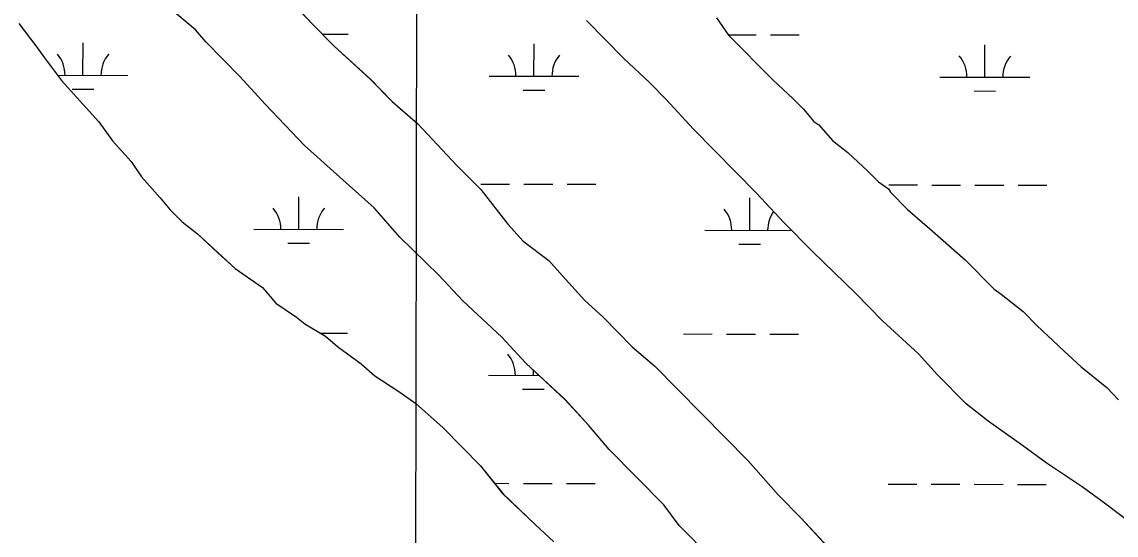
# Model space of a CAD drawing. Extents: x 3187622 to 3225504, y 800805 to 826213.
# Drawn here: x 3217567 to 3218785, y 819832 to 820403 of the extents above; entities that cross this region are included whole.
import ezdxf

# ---------------------------------------------------------------- set-up
doc = ezdxf.new("R2010")
doc.units = 0
for name, color, linetype in [('V-GRID-MAJR', 7, 'Continuous'), ('V-SITE-VEGE', 7, 'Continuous'), ('V-WETL-SWMP', 7, 'Continuous')]:
    doc.layers.add(name, color=color, linetype=linetype)

msp = doc.modelspace()

# ---------------------------------------------------------------- linework, layer by layer
at = {"layer": 'V-GRID-MAJR'}
msp.add_spline([(3217981.911, 806194.152), (3217992.489, 812254.4180000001), (3218003.0700000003, 818316.626), (3218013.65, 824378.872), (3218013.653, 824380.775)], degree=3, dxfattribs=at)
at = {"layer": 'V-SITE-VEGE'}
for p, q in [((3217852.399, 820441.3640000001), (3217890.287, 820401.0470000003)), ((3218237.255, 820362.493), (3218195.563, 820404.741)), ((3218340.576, 820407.594), (3218353.804, 820388.4270000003)), ((3217890.287, 820401.0470000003), (3217914.9220000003, 820376.0820000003)), ((3218353.804, 820388.4270000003), (3218403.073, 820338.497)), ((3217914.9220000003, 820376.0820000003), (3217954.7430000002, 820339.566)), ((3218265.693, 820335.595), (3218237.255, 820362.493)), ((3217954.7430000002, 820339.566), (3217979.381, 820314.603)), ((3218284.643, 820316.3910000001), (3218265.693, 820335.595)), ((3218403.073, 820338.497), (3218425.826, 820317.3590000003)), ((3217979.381, 820314.603), (3218007.832, 820289.611)), ((3218314.952, 820283.7560000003), (3218284.643, 820316.3910000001)), ((3218425.826, 820317.3590000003), (3218437.199, 820305.837)), ((3218437.199, 820305.837), (3218448.557, 820292.407)), ((3218007.832, 820289.611), (3218051.4050000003, 820243.535)), ((3218385.069, 820212.7000000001), (3218314.952, 820283.7560000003)), ((3218448.557, 820292.407), (3218454.255, 820288.552)), ((3218454.255, 820288.552), (3218469.404, 820271.281)), ((3218469.404, 820271.281), (3218486.482, 820257.814)), ((3218486.482, 820257.814), (3218509.235, 820236.676)), ((3218051.4050000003, 820243.535), (3218077.937, 820216.6490000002)), ((3218509.235, 820236.676), (3218520.608, 820225.154)), ((3218520.608, 820225.154), (3218532.003, 820217.4480000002)), ((3218077.937, 820216.6490000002), (3218108.2060000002, 820178.292)), ((3218415.377, 820180.066), (3218385.069, 820212.7000000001)), ((3218532.003, 820217.448), (3218533.887, 820213.62)), ((3218533.887, 820213.62), (3218552.835, 820194.414)), ((3218552.835, 820194.414), (3218577.497, 820173.264)), ((3218108.2060000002, 820178.292), (3218125.25, 820159.1)), ((3218447.594, 820147.4180000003), (3218415.377, 820180.066)), ((3218577.497, 820173.264), (3218592.671, 820159.811)), ((3218125.25, 820159.1), (3218153.725, 820137.9240000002)), ((3218592.671, 820159.811), (3218617.333, 820138.659)), ((3218494.983, 820101.3160000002), (3218447.594, 820147.4180000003)), ((3218153.725, 820137.9240000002), (3218168.874, 820120.653)), ((3218617.333, 820138.659), (3218649.548, 820106.014)), ((3218168.874, 820120.653), (3218193.497, 820093.7790000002)), ((3218525.304, 820070.59), (3218494.983, 820101.3160000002)), ((3218649.548, 820106.014), (3218657.142, 820100.2390000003)), ((3218657.142, 820100.2390000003), (3218681.8140000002, 820080.996)), ((3218193.497, 820093.7790000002), (3218214.356, 820074.563)), ((3218214.356, 820074.563), (3218246.571, 820041.916)), ((3218681.8140000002, 820080.996), (3218696.975, 820065.6310000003)), ((3218565.125, 820034.0760000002), (3218525.304, 820070.59)), ((3218696.975, 820065.6310000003), (3218727.308, 820036.812)), ((3218246.571, 820041.916), (3218271.233, 820020.7660000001)), ((3218585.957, 820011.0420000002), (3218565.125, 820034.0760000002)), ((3218727.308, 820036.812), (3218746.273, 820019.5170000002)), ((3218271.233, 820020.7660000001), (3218375.46, 819915.142)), ((3218746.273, 820019.5170000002), (3218774.736, 819996.4340000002)), ((3218618.174, 819978.397), (3218585.957, 820011.0420000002)), ((3218774.736, 819996.4340000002), (3218788.001, 819982.991)), ((3218642.849, 819959.154), (3218618.174, 819978.397)), ((3218680.827, 819932.192), (3218642.849, 819959.154)), ((3218707.4080000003, 819912.937), (3218680.827, 819932.192)), ((3218375.46, 819915.142), (3218409.545, 819876.7610000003)), ((3218747.293, 819885.962), (3218707.4080000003, 819912.937)), ((3218773.874, 819866.707), (3218747.293, 819885.962)), ((3218409.545, 819876.7610000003), (3218434.182, 819851.7940000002)), ((3218811.8370000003, 819837.839), (3218773.874, 819866.707)), ((3218434.182, 819851.7940000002), (3218464.49, 819819.1610000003))]:
    msp.add_line(p, q, dxfattribs=at)
for points in [[(3218334.676, 819806.6680000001), (3218298.668, 819843.155), (3218281.651, 819866.162), (3218221.0100000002, 819927.617), (3218198.293, 819954.476), (3218171.776, 819983.273), (3218128.164, 820023.625), (3218101.646, 820052.4180000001), (3218058.034, 820092.774), (3218031.517, 820121.566), (3217987.917, 820163.829), (3217959.515, 820196.4500000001), (3217913.9960000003, 820236.818), (3217881.755, 820265.647), (3217838.181, 820311.725), (3217809.767, 820342.439), (3217771.867, 820380.8470000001), (3217760.509, 820394.278), (3217728.255, 820421.201)], [(3217564.0500000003, 820401.309), (3217582.964, 820376.381), (3217592.413, 820362.962), (3217611.324, 820338.036), (3217628.3680000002, 820318.844), (3217652.991, 820291.97), (3217668.113, 820270.884), (3217688.948, 820247.8520000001), (3217700.279, 820230.606), (3217721.112, 820207.572), (3217732.472, 820194.143), (3217745.735, 820180.7000000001), (3217762.8170000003, 820167.233), (3217785.568, 820146.095), (3217804.5330000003, 820128.7980000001), (3217834.917, 820107.609), (3217850.066, 820090.339), (3217872.856, 820074.925), (3217882.344, 820067.231), (3217905.149, 820053.724), (3217918.426, 820042.188), (3217945.007, 820022.935), (3217960.179, 820009.479), (3217986.776, 819992.131), (3218005.7630000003, 819978.6510000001), (3218036.11, 819951.738), (3218077.801, 819909.49), (3218102.4, 819878.801), (3218138.416, 819844.22), (3218159.2770000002, 819825.0040000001)]]:
    msp.add_lwpolyline(points, dxfattribs=at)
at = {"layer": 'V-WETL-SWMP'}
for p, q in [((3217852.401399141, 820441.36446099), (3217890.289359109, 820401.0484437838)), ((3217760.512352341, 820394.2794408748), (3217728.2583926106, 820421.2034581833)), ((3218237.2540547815, 820362.4930235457), (3218195.5631006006, 820404.7420432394)), ((3218340.576815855, 820407.5939208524), (3218353.8038061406, 820388.427916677)), ((3217564.053462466, 820401.3094882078), (3217582.9664465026, 820376.3814813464)), ((3217771.870341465, 820380.8494362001), (3217760.512352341, 820394.2794408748)), ((3217890.289359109, 820401.0484437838), (3217914.925332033, 820376.0834321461)), ((3217635.3059664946, 820343.687218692), (3217635.3792604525, 820379.6871375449)), ((3217809.7712998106, 820342.4414182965), (3217771.8703414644, 820380.8494362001)), ((3217901.611683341, 820389.5748982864), (3217930.463596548, 820389.5161330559)), ((3218137.2124376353, 820342.6649416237), (3218137.285731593, 820378.6648604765)), ((3218353.6476439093, 820388.6541968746), (3218384.3702139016, 820388.5916215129)), ((3218353.8038061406, 820388.427916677), (3218403.075751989, 820338.4968934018)), ((3218400.370165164, 820388.5590330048), (3218432.370067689, 820388.4938559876)), ((3217582.9664465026, 820376.3814813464), (3217592.4164393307, 820362.9644782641)), ((3217914.925332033, 820376.0834321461), (3217954.747285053, 820339.5694119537)), ((3218639.1189087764, 820341.6426645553), (3218639.192202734, 820377.6425834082)), ((3217592.416439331, 820362.9644782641), (3217611.328423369, 820338.0364714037)), ((3218265.693021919, 820335.5940094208), (3218237.2540547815, 820362.4930235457)), ((3217606.9976611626, 820343.744876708), (3217685.30581419, 820343.585379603)), ((3217838.1842701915, 820311.7274055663), (3217809.7712998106, 820342.4414182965)), ((3218087.2125899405, 820342.7667807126), (3218187.212285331, 820342.5631025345)), ((3218589.1190610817, 820341.7445036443), (3218689.1187564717, 820341.5408254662)), ((3217611.328423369, 820338.0364714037), (3217628.3714062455, 820318.8454640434)), ((3217954.747285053, 820339.5694119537), (3217979.383257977, 820314.6044003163)), ((3218284.644001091, 820316.3900004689), (3218265.693021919, 820335.5940094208)), ((3218403.075751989, 820338.4968934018), (3218425.8287253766, 820317.3588819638)), ((3217623.274586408, 820328.2806948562), (3217647.274513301, 820328.231812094)), ((3217628.3714062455, 820318.8454640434), (3217652.994380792, 820291.9714531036)), ((3218125.1810575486, 820327.2584177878), (3218149.1809844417, 820327.2095350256)), ((3218627.0875286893, 820326.2361407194), (3218651.087455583, 820326.1872579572)), ((3217881.7582239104, 820265.6493856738), (3217838.1842701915, 820311.7274055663)), ((3217979.383257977, 820314.6044003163), (3218007.8342234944, 820289.6133854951)), ((3218314.95196939, 820283.7549868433), (3218284.644001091, 820316.3900004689)), ((3218425.8287253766, 820317.3588819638), (3218437.1987128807, 820305.8368765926)), ((3218437.1987128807, 820305.8368765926), (3218448.5567020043, 820292.4068719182)), ((3217652.994380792, 820291.9714531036), (3217668.1173689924, 820270.885448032)), ((3218007.8342234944, 820289.6133854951), (3218051.4081772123, 820243.5363656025)), ((3218385.0688923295, 820212.6999537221), (3218314.95196939, 820283.7549868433)), ((3218448.5567020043, 820292.4068719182), (3218454.254694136, 820288.552868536)), ((3218454.254694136, 820288.552868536), (3218469.4026790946, 820271.281862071)), ((3217668.117368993, 820270.885448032), (3217688.950347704, 820247.8534388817)), ((3218469.4026790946, 820271.281862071), (3218486.483657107, 820257.8138526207)), ((3217914.00018526, 820236.8183690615), (3217881.7582239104, 820265.6493856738)), ((3218486.483657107, 820257.8138526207), (3218509.2366304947, 820236.6758411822)), ((3217688.950347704, 820247.8534388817), (3217700.2823400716, 820230.6074356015)), ((3217959.519130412, 820196.4513454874), (3217914.00018526, 820236.8183690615)), ((3218051.4081772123, 820243.5363656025), (3218077.939148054, 820216.65035307)), ((3218509.2366304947, 820236.6758411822), (3218520.6076179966, 820225.1538358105)), ((3217700.2823400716, 820230.6074356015), (3217721.115318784, 820207.5744264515)), ((3218078.124159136, 820222.7140646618), (3218110.124061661, 820222.6488876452)), ((3218126.1240129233, 820222.6162991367), (3218158.1239154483, 820222.5511221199)), ((3218174.123866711, 820222.5185336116), (3218206.123769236, 820222.4533565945)), ((3218520.6076179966, 820225.1538358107), (3218532.002602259, 820217.4468290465)), ((3218532.0307764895, 820221.789553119), (3218564.030679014, 820221.7243761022)), ((3218580.0306302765, 820221.6917875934), (3218612.0305328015, 820221.6266105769)), ((3218628.030484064, 820221.5940220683), (3218660.030386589, 820221.5288450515)), ((3218676.0303378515, 820221.4962565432), (3218708.0302403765, 820221.4310795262)), ((3217875.4294684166, 820172.3848147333), (3217875.5027623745, 820208.3847335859)), ((3218077.939148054, 820216.65035307), (3218108.2091212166, 820178.2923415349)), ((3218415.3768606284, 820180.0649400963), (3218385.0688923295, 820212.6999537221)), ((3218532.002602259, 820217.4468290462), (3218533.885601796, 820213.6188288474)), ((3218533.8856017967, 820213.6188288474), (3218552.835580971, 820194.4138198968)), ((3217721.115318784, 820207.5744264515), (3217732.473307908, 820194.144421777)), ((3217987.9201024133, 820163.829333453), (3217959.519130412, 820196.4513454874)), ((3218377.3359395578, 820171.362537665), (3218377.409233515, 820207.3624565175)), ((3217732.473307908, 820194.144421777), (3217745.7382933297, 820180.7014155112)), ((3218552.835580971, 820194.4138198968), (3218577.4965506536, 820173.2638068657)), ((3217745.7382933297, 820180.7014155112), (3217762.8192713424, 820167.2334060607)), ((3217825.4296207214, 820172.4866538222), (3217925.4293161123, 820172.2829756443)), ((3218108.209121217, 820178.2923415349), (3218125.252104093, 820159.1013341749)), ((3218327.336091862, 820171.4643767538), (3218424.0585390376, 820171.2673736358)), ((3218447.59382522, 820147.4179248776), (3218415.3768606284, 820180.0649400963)), ((3218577.4965506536, 820173.2638068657), (3218592.6705323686, 820159.8087990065)), ((3217762.8192713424, 820167.2334060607), (3217785.572244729, 820146.0963946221)), ((3218031.519052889, 820121.5673121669), (3217987.9201024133, 820163.829333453)), ((3218125.252104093, 820159.1013341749), (3218153.7280663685, 820137.9253179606)), ((3218592.6705323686, 820159.8087990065), (3218617.331502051, 820138.6587859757)), ((3217863.3980883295, 820156.9782908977), (3217887.3980152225, 820156.9294081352)), ((3218365.30455947, 820155.9560138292), (3218389.3044863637, 820155.9071310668)), ((3218494.982771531, 820101.3149018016), (3218447.59382522, 820147.4179248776)), ((3217785.572244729, 820146.0963946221), (3217804.5362222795, 820128.799384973)), ((3218153.7280663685, 820137.9253179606), (3218168.8760513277, 820120.6543114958)), ((3218617.331502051, 820138.6587859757), (3218649.547466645, 820106.011770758)), ((3217804.5362222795, 820128.799384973), (3217834.920180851, 820107.6113671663)), ((3218058.0370253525, 820092.7743003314), (3218031.5190528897, 820121.5673121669)), ((3218168.8760513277, 820120.6543114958), (3218193.499025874, 820093.7813005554)), ((3217834.920180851, 820107.6113671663), (3217850.06816581, 820090.3403607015)), ((3218525.3037382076, 820070.5888874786), (3218494.982771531, 820101.3149018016)), ((3218649.547466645, 820106.011770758), (3218657.140456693, 820100.2377664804)), ((3218657.140456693, 820100.2377664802), (3218681.8144247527, 820080.9957527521)), ((3217850.06816581, 820090.3403607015), (3217872.8591343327, 820074.9263471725)), ((3218101.648974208, 820052.4192783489), (3218058.0370253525, 820092.7743003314)), ((3218193.499025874, 820093.7813005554), (3218214.3580013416, 820074.564290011)), ((3217872.8591343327, 820074.9263471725), (3217882.3471222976, 820067.2323419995)), ((3218214.3580013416, 820074.5642900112), (3218246.5739659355, 820041.9172747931)), ((3218681.8144247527, 820080.9957527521), (3218696.9744080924, 820065.6317455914)), ((3217882.3471222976, 820067.2323419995), (3217905.1510892, 820053.7253277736)), ((3218565.1246912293, 820034.0748672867), (3218525.3037382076, 820070.5888874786)), ((3218696.9744080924, 820065.6317455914), (3218727.308373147, 820036.8127305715)), ((3217899.7862300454, 820056.9029866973), (3217929.7862891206, 820056.8418829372)), ((3217905.1510892, 820053.7253277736), (3217918.4300729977, 820042.1903208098)), ((3218128.166946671, 820023.6262665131), (3218101.648974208, 820052.4192783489)), ((3218303.6931501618, 820056.0803139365), (3218335.6930526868, 820056.0151369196)), ((3218351.6930039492, 820055.9825484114), (3218383.692906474, 820055.9173713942)), ((3218399.6928577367, 820055.884782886), (3218431.6927602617, 820055.8196058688)), ((3217918.4300729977, 820042.1903208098), (3217945.0110373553, 820022.9353054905)), ((3218246.5739659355, 820041.9172747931), (3218271.234935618, 820020.7672617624)), ((3218585.9576699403, 820011.0428581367), (3218565.1246912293, 820034.0748672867)), ((3218727.308373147, 820036.8127305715), (3218746.271350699, 820019.516720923)), ((3217945.0110373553, 820022.9353054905), (3217960.1840190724, 820009.4802976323)), ((3218171.7788955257, 819983.27224453), (3218128.166946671, 820023.6262665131)), ((3218136.5351302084, 820009.990691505), (3218136.5471045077, 820015.872128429)), ((3218271.2349356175, 820020.7672617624), (3218375.4628210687, 819915.1442125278)), ((3218746.271350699, 820019.516720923), (3218774.735314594, 819996.4337054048)), ((3217960.1840190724, 820009.4802976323), (3217986.778981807, 819992.1322816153)), ((3218086.5352825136, 820010.0925305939), (3218142.917420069, 820009.9776921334)), ((3218618.1736345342, 819978.3958429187), (3218585.9576699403, 820011.0428581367)), ((3217986.778981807, 819992.1322816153), (3218005.7669561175, 819978.6512705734)), ((3218124.503750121, 819994.5841676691), (3218148.5036770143, 819994.5352849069)), ((3218774.735314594, 819996.4337054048), (3218788.0003000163, 819982.9906991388)), ((3218005.7669561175, 819978.6512705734), (3218036.11391955, 819951.7402548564)), ((3218198.296867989, 819954.4782326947), (3218171.7788955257, 819983.27224453)), ((3218642.847602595, 819959.1538291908), (3218618.1736345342, 819978.3958429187)), ((3218221.01184624, 819927.617223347), (3218198.296867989, 819954.4782326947)), ((3218680.8255512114, 819932.1918071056), (3218642.8476025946, 819959.1538291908)), ((3218036.11391955, 819951.7402548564), (3218077.8048737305, 819909.4912351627)), ((3218707.40651557, 819912.9367917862), (3218680.8255512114, 819932.1918071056)), ((3218281.653779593, 819866.1641947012), (3218221.01184624, 819927.617223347)), ((3218077.8048737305, 819909.4912351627), (3218102.402851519, 819878.802225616)), ((3218375.4628210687, 819915.1442125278), (3218409.548786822, 819876.7611978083)), ((3218747.2914604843, 819885.9617681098), (3218707.40651557, 819912.9367917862)), ((3218093.421733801, 819890.0072770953), (3218109.4467542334, 819889.9746375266)), ((3218125.446705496, 819889.9420490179), (3218157.446608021, 819889.8768720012)), ((3218173.4465592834, 819889.8442834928), (3218205.4464618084, 819889.7791064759)), ((3218531.353469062, 819889.1153030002), (3218563.3533715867, 819889.0501259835)), ((3218579.353322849, 819889.0175374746), (3218611.353225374, 819888.9523604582)), ((3218627.3531766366, 819888.9197719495), (3218659.3530791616, 819888.8545949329)), ((3218675.353030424, 819888.8220064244), (3218707.352932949, 819888.7568294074)), ((3218773.8734248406, 819866.7067527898), (3218747.2914604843, 819885.9617681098)), ((3218102.402851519, 819878.802225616), (3218138.4218103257, 819844.2222079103)), ((3218409.548786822, 819876.7611978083), (3218434.184759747, 819851.7951861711)), ((3218298.671765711, 819843.1571887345), (3218281.6537795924, 819866.1641947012)), ((3218811.83737508, 819837.8377314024), (3218773.8734248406, 819866.7067527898)), ((3218138.4218103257, 819844.2222079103), (3218159.279785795, 819825.0051973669)), ((3218334.6777261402, 819806.6691717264), (3218298.671765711, 819843.1571887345)), ((3218434.184759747, 819851.7951861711), (3218464.4927280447, 819819.1611725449))]:
    msp.add_line(p, q, dxfattribs=at)
for centre, radius, start, end in [((3217580.0641653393, 820344.2745386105), 35.24628790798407, 359.1114801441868, 40.65513847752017), ((3217690.549700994, 820344.0495029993), 35.246287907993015, 139.11147836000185, 180.65513669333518), ((3218081.9706364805, 820343.2522615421), 35.24628790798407, 359.1114801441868, 40.65513847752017), ((3218192.4561721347, 820343.027225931), 35.246287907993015, 139.11147836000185, 180.65513669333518), ((3218583.877107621, 820342.2299844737), 35.24628790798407, 359.1114801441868, 40.65513847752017), ((3218694.362643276, 820342.0049488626), 35.246287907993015, 139.11147836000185, 180.65513669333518), ((3217820.1876672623, 820172.9721346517), 35.24628790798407, 359.1114801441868, 40.65513847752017), ((3217930.673202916, 820172.7470990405), 35.246287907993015, 139.11147836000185, 180.65513669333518), ((3218322.094138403, 820171.9498575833), 35.24628790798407, 359.1114801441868, 40.65513847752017), ((3218432.579674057, 820171.7248219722), 35.246287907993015, 144.22168874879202, 180.65513669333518), ((3218081.293329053, 820010.5780114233), 35.24628790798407, 359.1114801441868, 40.65513847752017)]:
    msp.add_arc(centre, radius, start, end, dxfattribs=at)

doc.saveas('drawing.dxf')
